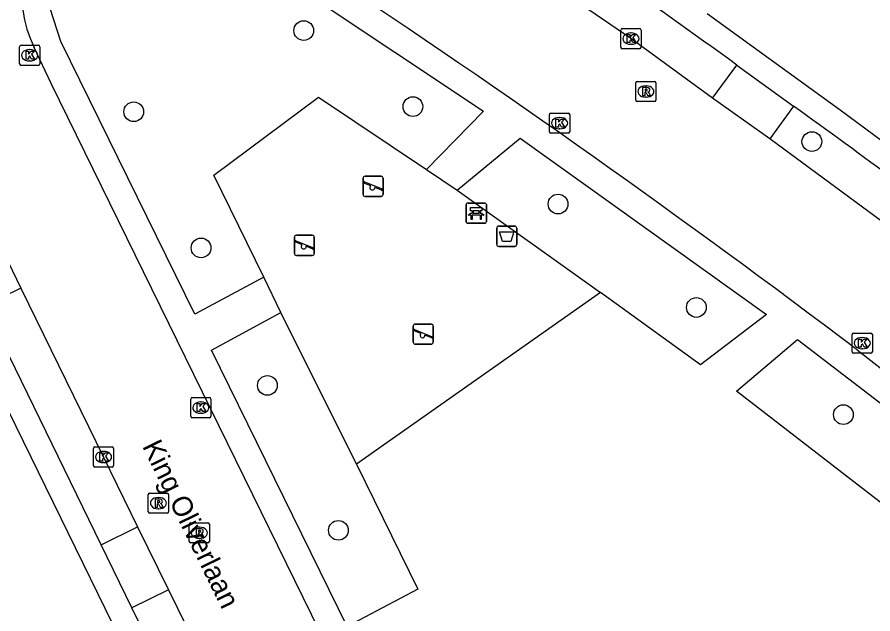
# Model space of a CAD drawing. Extents: x 160457 to 162082, y 388340 to 389736.
# Drawn here: x 160760.92 to 160803.31, y 389283.16 to 389312.74 of the extents above; entities that cross this region are included whole.
import ezdxf

# ---------------------------------------------------------------- set-up
doc = ezdxf.new("R2010")
doc.units = 0
for name, color, linetype in [('IMGEO_Afvalbak', 7, 'Continuous'), ('IMGEO_Bank', 7, 'Continuous'), ('IMGEO_Boom', 7, 'Continuous'), ('IMGEO_Groenvoorziening', 7, 'Continuous'), ('IMGEO_Kolk', 7, 'Continuous'), ('IMGEO_Openbare_ruimte_label', 7, 'Continuous'), ('IMGEO_Rijbaan_lokaal_gesloten', 7, 'Continuous'), ('IMGEO_Rioolput', 7, 'Continuous'), ('IMGEO_Speelvoorziening', 7, 'Continuous'), ('IMGEO_Voetpad_open', 7, 'Continuous')]:
    doc.layers.add(name, color=color, linetype=linetype)

msp = doc.modelspace()

# ---------------------------------------------------------------- linework, layer by layer
at = {"layer": 'IMGEO_Afvalbak'}
for p, q in [((160784.676, 389301.479), (160784.676, 389302.279)), ((160784.676, 389302.279), (160784.676, 389301.479)), ((160784.776, 389302.379), (160785.566, 389302.379)), ((160785.566, 389302.379), (160784.776, 389302.379)), ((160785.666, 389302.279), (160785.666, 389301.479)), ((160785.666, 389301.479), (160785.666, 389302.279)), ((160785.566, 389301.379), (160784.776, 389301.379)), ((160784.776, 389301.379), (160785.566, 389301.379))]:
    msp.add_line(p, q, dxfattribs=at)
msp.add_lwpolyline([(160784.819, 389302.093), (160785.523, 389302.093), (160785.374, 389301.623), (160784.968, 389301.623), (160784.819, 389302.093)], dxfattribs=at)
for centre, start, end in [((160784.776, 389302.279), 90, 180), ((160784.776, 389302.279), 90, 180), ((160785.566, 389302.279), 0, 90), ((160785.566, 389302.279), 360, 90), ((160784.776, 389301.479), 180, 270), ((160784.776, 389301.479), 180, 270), ((160785.566, 389301.479), 270, 0), ((160785.566, 389301.479), 270, 0)]:
    msp.add_arc(centre, 0.1, start, end, dxfattribs=at)
at = {"layer": 'IMGEO_Bank'}
for p, q in [((160783.238, 389303.522), (160784.079, 389303.522)), ((160784.079, 389303.522), (160783.238, 389303.522)), ((160783.163, 389302.597), (160783.163, 389303.438)), ((160783.163, 389303.438), (160783.163, 389302.597)), ((160783.472, 389303.028), (160783.472, 389303.134)), ((160783.516, 389303.134), (160783.516, 389303.028)), ((160783.804, 389303.14), (160783.522, 389303.14)), ((160783.81, 389303.028), (160783.81, 389303.134)), ((160783.854, 389303.134), (160783.854, 389303.028)), ((160784.163, 389303.447), (160784.163, 389302.606)), ((160784.163, 389302.606), (160784.163, 389303.447)), ((160783.86, 389302.92), (160783.467, 389302.92)), ((160783.522, 389303.022), (160783.804, 389303.022)), ((160784.088, 389302.522), (160783.247, 389302.522)), ((160783.247, 389302.522), (160784.088, 389302.522))]:
    msp.add_line(p, q, dxfattribs=at)
for points in [[(160783.466, 389303.14), (160783.38, 389303.14), (160783.38, 389303.301), (160783.943, 389303.301), (160783.943, 389303.14), (160783.86, 389303.14)], [(160783.41, 389302.92), (160783.268, 389302.92), (160783.38, 389303.022), (160783.466, 389303.022)], [(160783.46, 389302.913), (160783.46, 389302.706), (160783.417, 389302.706), (160783.417, 389302.913)], [(160783.86, 389303.022), (160783.943, 389303.022), (160784.055, 389302.92), (160783.916, 389302.92)], [(160783.91, 389302.913), (160783.91, 389302.706), (160783.866, 389302.706), (160783.866, 389302.913)]]:
    msp.add_lwpolyline(points, dxfattribs=at)
for centre, radius, start, end in [((160783.241, 389303.444), 0.0779, 92.4484, 184.2845), ((160783.241, 389303.444), 0.0779, 92.4484, 184.2845), ((160784.085, 389303.444), 0.0779, 2.4484, 94.2845), ((160784.085, 389303.444), 0.0779, 2.4484, 94.2845), ((160783.465, 389303.133), 0.00671, 2.8957, 87.1043), ((160783.522, 389303.133), 0.00671, 92.8957, 177.1043), ((160783.804, 389303.133), 0.00671, 2.8957, 87.1043), ((160783.861, 389303.133), 0.00671, 92.8957, 177.1043), ((160783.41, 389302.913), 0.00671, 2.8957, 87.1043), ((160783.467, 389302.913), 0.00671, 92.8957, 177.1043), ((160783.465, 389303.029), 0.00671, 272.8957, 357.1043), ((160783.522, 389303.029), 0.00671, 182.8957, 267.1043), ((160783.804, 389303.029), 0.00671, 272.8957, 357.1043), ((160783.861, 389303.029), 0.00671, 182.8957, 267.1043), ((160783.859, 389302.913), 0.00671, 2.8957, 87.1043), ((160783.916, 389302.913), 0.00671, 92.8957, 177.1043), ((160783.241, 389302.6), 0.0779, 182.4484, 274.2845), ((160783.241, 389302.6), 0.0779, 182.4484, 274.2845), ((160784.085, 389302.6), 0.0779, 272.4484, 4.2845), ((160784.085, 389302.6), 0.0779, 272.4484, 4.2845)]:
    msp.add_arc(centre, radius, start, end, dxfattribs=at)
at = {"layer": 'IMGEO_Boom'}
for centre in [(160775.117, 389312.077), (160780.525, 389308.307), (160766.7, 389308.05), (160800.286, 389306.573), (160787.716, 389303.474), (160770.033, 389301.303), (160794.564, 389298.348), (160773.318, 389294.482), (160801.849, 389293.035), (160776.834, 389287.3)]:
    msp.add_circle(centre, 0.489, dxfattribs=at)
at = {"layer": 'IMGEO_Groenvoorziening'}
for points in [[(160773.139, 389299.851), (160769.721, 389298.013), (160763.094, 389311.539), (160762.561, 389313.17), (160762.659, 389314.938), (160763.453, 389316.616), (160764.627, 389317.729), (160766.213, 389318.407), (160767.837, 389318.483), (160769.282, 389318.057), (160770.802, 389316.902), (160784.025, 389308.084), (160781.207, 389305.183)], [(160773.139, 389299.851), (160770.674, 389304.903), (160775.849, 389308.778), (160781.207, 389305.183)], [(160782.718, 389304.161), (160785.841, 389306.746), (160798.039, 389297.999), (160794.762, 389295.506), (160789.821, 389299.083)], [(160781.207, 389305.183), (160782.718, 389304.161)], [(160782.718, 389304.161), (160789.821, 389299.083)], [(160773.987, 389298.105), (160773.139, 389299.851)], [(160789.821, 389299.083), (160777.728, 389290.586)], [(160777.728, 389290.586), (160780.775, 389284.375), (160777.263, 389282.536), (160770.547, 389296.228), (160773.987, 389298.105)], [(160777.728, 389290.586), (160773.987, 389298.105)], [(160808.39, 389285.043), (160796.546, 389294.203), (160799.577, 389296.763), (160811.44, 389287.659), (160808.39, 389285.043)]]:
    msp.add_lwpolyline(points, dxfattribs=at)
at = {"layer": 'IMGEO_Kolk'}
for p, q in [((160790.822, 389311.251), (160790.822, 389312.103)), ((160790.897, 389312.177), (160791.749, 389312.177)), ((160791.31, 389311.957), (160791.335, 389311.957)), ((160791.823, 389312.103), (160791.823, 389311.251)), ((160761.044, 389310.426), (160761.044, 389311.278)), ((160761.119, 389311.352), (160761.971, 389311.352)), ((160761.532, 389311.132), (160761.557, 389311.132)), ((160762.045, 389311.278), (160762.045, 389310.426)), ((160791.749, 389311.177), (160790.897, 389311.177)), ((160791.333, 389311.397), (160791.308, 389311.397)), ((160761.971, 389310.352), (160761.119, 389310.352)), ((160761.555, 389310.572), (160761.53, 389310.572)), ((160787.29, 389307.061), (160787.29, 389307.913)), ((160787.365, 389307.987), (160788.217, 389307.987)), ((160787.778, 389307.767), (160787.803, 389307.767)), ((160788.291, 389307.913), (160788.291, 389307.061)), ((160788.217, 389306.987), (160787.365, 389306.987)), ((160787.801, 389307.207), (160787.776, 389307.207)), ((160802.28, 389296.155), (160802.28, 389297.007)), ((160802.355, 389297.081), (160803.207, 389297.081)), ((160802.768, 389296.861), (160802.793, 389296.861)), ((160803.281, 389297.007), (160803.281, 389296.155)), ((160802.791, 389296.301), (160802.766, 389296.301)), ((160803.207, 389296.081), (160802.355, 389296.081)), ((160769.521, 389292.957), (160769.521, 389293.809)), ((160769.596, 389293.883), (160770.448, 389293.883)), ((160770.522, 389293.809), (160770.522, 389292.957)), ((160770.009, 389293.663), (160770.034, 389293.663)), ((160770.448, 389292.883), (160769.596, 389292.883)), ((160770.032, 389293.103), (160770.007, 389293.103)), ((160764.703, 389290.509), (160764.703, 389291.361)), ((160764.778, 389291.435), (160765.63, 389291.435)), ((160765.191, 389291.215), (160765.216, 389291.215)), ((160765.704, 389291.361), (160765.704, 389290.509)), ((160765.63, 389290.435), (160764.778, 389290.435)), ((160765.214, 389290.655), (160765.189, 389290.655))]:
    msp.add_line(p, q, dxfattribs=at)
for points in [[(160790.822, 389311.251), (160790.822, 389312.103)], [(160790.897, 389312.177), (160791.749, 389312.177)], [(160791.823, 389312.103), (160791.823, 389311.251)], [(160791.143, 389311.877), (160791.266, 389311.877), (160791.266, 389311.726), (160791.396, 389311.877), (160791.56, 389311.877), (160791.414, 389311.726), (160791.567, 389311.477), (160791.415, 389311.477), (160791.33, 389311.641), (160791.266, 389311.574), (160791.266, 389311.477), (160791.143, 389311.477), (160791.143, 389311.877)], [(160761.044, 389310.426), (160761.044, 389311.278)], [(160761.119, 389311.352), (160761.971, 389311.352)], [(160762.045, 389311.278), (160762.045, 389310.426)], [(160791.749, 389311.177), (160790.897, 389311.177)], [(160761.365, 389311.052), (160761.488, 389311.052), (160761.488, 389310.901), (160761.618, 389311.052), (160761.782, 389311.052), (160761.636, 389310.901), (160761.789, 389310.652), (160761.637, 389310.652), (160761.552, 389310.816), (160761.488, 389310.749), (160761.488, 389310.652), (160761.365, 389310.652), (160761.365, 389311.052)], [(160761.971, 389310.352), (160761.119, 389310.352)], [(160787.29, 389307.061), (160787.29, 389307.913)], [(160787.365, 389307.987), (160788.217, 389307.987)], [(160788.291, 389307.913), (160788.291, 389307.061)], [(160787.611, 389307.687), (160787.734, 389307.687), (160787.734, 389307.536), (160787.864, 389307.687), (160788.028, 389307.687), (160787.882, 389307.536), (160788.035, 389307.287), (160787.883, 389307.287), (160787.798, 389307.451), (160787.734, 389307.384), (160787.734, 389307.287), (160787.611, 389307.287), (160787.611, 389307.687)], [(160788.217, 389306.987), (160787.365, 389306.987)], [(160802.28, 389296.155), (160802.28, 389297.007)], [(160802.355, 389297.081), (160803.207, 389297.081)], [(160802.601, 389296.781), (160802.724, 389296.781), (160802.724, 389296.63), (160802.854, 389296.781), (160803.018, 389296.781), (160802.872, 389296.63), (160803.025, 389296.381), (160802.873, 389296.381), (160802.788, 389296.545), (160802.724, 389296.478), (160802.724, 389296.381), (160802.601, 389296.381), (160802.601, 389296.781)], [(160803.281, 389297.007), (160803.281, 389296.155)], [(160803.207, 389296.081), (160802.355, 389296.081)], [(160769.521, 389292.957), (160769.521, 389293.809)], [(160769.596, 389293.883), (160770.448, 389293.883)], [(160770.522, 389293.809), (160770.522, 389292.957)], [(160769.842, 389293.583), (160769.965, 389293.583), (160769.965, 389293.432), (160770.095, 389293.583), (160770.259, 389293.583), (160770.113, 389293.432), (160770.266, 389293.183), (160770.114, 389293.183), (160770.029, 389293.347), (160769.965, 389293.28), (160769.965, 389293.183), (160769.842, 389293.183), (160769.842, 389293.583)], [(160770.448, 389292.883), (160769.596, 389292.883)], [(160764.703, 389290.509), (160764.703, 389291.361)], [(160764.778, 389291.435), (160765.63, 389291.435)], [(160765.704, 389291.361), (160765.704, 389290.509)], [(160765.024, 389291.135), (160765.147, 389291.135), (160765.147, 389290.984), (160765.277, 389291.135), (160765.441, 389291.135), (160765.295, 389290.984), (160765.448, 389290.735), (160765.296, 389290.735), (160765.211, 389290.899), (160765.147, 389290.832), (160765.147, 389290.735), (160765.024, 389290.735), (160765.024, 389291.135)], [(160765.63, 389290.435), (160764.778, 389290.435)]]:
    msp.add_lwpolyline(points, dxfattribs=at)
for centre, start, end in [((160790.899, 389312.101), 91.552, 178.448), ((160790.899, 389312.101), 91.552, 178.448), ((160791.747, 389312.101), 1.552, 88.448), ((160791.747, 389312.101), 1.552, 88.448), ((160761.121, 389311.276), 91.552, 178.448), ((160761.121, 389311.276), 91.552, 178.448), ((160761.969, 389311.276), 1.552, 88.448), ((160761.969, 389311.276), 1.552, 88.448), ((160790.899, 389311.253), 181.552, 268.448), ((160790.899, 389311.253), 181.552, 268.448), ((160791.747, 389311.253), 271.552, 358.448), ((160791.747, 389311.253), 271.552, 358.448), ((160761.121, 389310.428), 181.552, 268.448), ((160761.121, 389310.428), 181.552, 268.448), ((160761.969, 389310.428), 271.552, 358.448), ((160761.969, 389310.428), 271.552, 358.448), ((160787.367, 389307.911), 91.552, 178.448), ((160787.367, 389307.911), 91.552, 178.448), ((160788.215, 389307.911), 1.552, 88.448), ((160788.215, 389307.911), 1.552, 88.448), ((160787.367, 389307.063), 181.552, 268.448), ((160787.367, 389307.063), 181.552, 268.448), ((160788.215, 389307.063), 271.552, 358.448), ((160788.215, 389307.063), 271.552, 358.448), ((160802.357, 389297.005), 91.552, 178.448), ((160802.357, 389297.005), 91.552, 178.448), ((160803.205, 389297.005), 1.552, 88.448), ((160803.205, 389297.005), 1.552, 88.448), ((160802.357, 389296.157), 181.552, 268.448), ((160802.357, 389296.157), 181.552, 268.448), ((160803.205, 389296.157), 271.552, 358.448), ((160803.205, 389296.157), 271.552, 358.448), ((160769.598, 389293.807), 91.552, 178.448), ((160769.598, 389293.807), 91.552, 178.448), ((160770.446, 389293.807), 1.552, 88.448), ((160770.446, 389293.807), 1.552, 88.448), ((160769.598, 389292.959), 181.552, 268.448), ((160769.598, 389292.959), 181.552, 268.448), ((160770.446, 389292.959), 271.552, 358.448), ((160770.446, 389292.959), 271.552, 358.448), ((160764.78, 389291.359), 91.552, 178.448), ((160764.78, 389291.359), 91.552, 178.448), ((160765.628, 389291.359), 1.552, 88.448), ((160765.628, 389291.359), 1.552, 88.448), ((160764.78, 389290.511), 181.552, 268.448), ((160764.78, 389290.511), 181.552, 268.448), ((160765.628, 389290.511), 271.552, 358.448), ((160765.628, 389290.511), 271.552, 358.448)]:
    msp.add_arc(centre, 0.0765, start, end, dxfattribs=at)
for centre, major_axis, ratio, start_param, end_param in [((160791.309, 389311.677), (-0.387, 0.002), 0.722429, 4.712389, 7.853982), ((160791.334, 389311.677), (-0.39, 0.002), 0.717154, 1.570796, 4.712389), ((160761.531, 389310.852), (-0.387, 0.002), 0.722429, 4.712389, 7.853982), ((160761.556, 389310.852), (-0.39, 0.002), 0.717154, 1.570796, 4.712389), ((160787.777, 389307.487), (-0.387, 0.002), 0.722429, 4.712389, 7.853982), ((160787.802, 389307.487), (-0.39, 0.002), 0.717154, 1.570796, 4.712389), ((160802.767, 389296.581), (-0.387, 0.002), 0.722429, 4.712389, 7.853982), ((160802.792, 389296.581), (-0.39, 0.002), 0.717154, 1.570796, 4.712389), ((160770.008, 389293.383), (-0.387, 0.002), 0.722429, 4.712389, 7.853982), ((160770.033, 389293.383), (-0.39, 0.002), 0.717154, 1.570796, 4.712389), ((160765.19, 389290.935), (-0.387, 0.002), 0.722429, 4.712389, 7.853982), ((160765.215, 389290.935), (-0.39, 0.002), 0.717154, 1.570796, 4.712389)]:
    msp.add_ellipse(centre, major_axis=major_axis, ratio=ratio, start_param=start_param, end_param=end_param, dxfattribs=at)
at = {"layer": 'IMGEO_Rijbaan_lokaal_gesloten'}
for points in [[(160795.369, 389308.729), (160791.324, 389311.678), (160782.124, 389317.979)], [(160797.431, 389238.379), (160791.739, 389250), (160762.616, 389309.452), (160761.762, 389311.244)], [(160798.199, 389306.702), (160795.369, 389308.729)], [(160808.278, 389299.198), (160806.001, 389300.951), (160798.199, 389306.702)], [(160759.581, 389302.424), (160761.102, 389299.308)], [(160761.102, 389299.308), (160765.203, 389290.935), (160766.89, 389287.474)], [(160802.533, 389296.244), (160813.417, 389287.75)], [(160766.89, 389287.474), (160768.426, 389284.346)], [(160768.426, 389284.346), (160773.848, 389273.277), (160774.49, 389271.954)]]:
    msp.add_lwpolyline(points, dxfattribs=at)
for centre, radius, start, end in [((160767.015, 389313.846), 5.862, 57.3463, 206.3461), ((160494.488, 388889.637), 510.118, 52.85251, 56.49563)]:
    msp.add_arc(centre, radius, start, end, dxfattribs=at)
at = {"layer": 'IMGEO_Rioolput'}
for p, q in [((160791.563, 389308.629), (160791.563, 389309.481)), ((160791.638, 389309.555), (160792.49, 389309.555)), ((160792.564, 389309.481), (160792.564, 389308.629)), ((160792.051, 389309.335), (160792.076, 389309.335)), ((160792.49, 389308.555), (160791.638, 389308.555)), ((160792.074, 389308.775), (160792.049, 389308.775)), ((160767.421, 389288.222), (160767.421, 389289.074)), ((160767.496, 389289.148), (160768.348, 389289.148)), ((160768.422, 389289.074), (160768.422, 389288.222)), ((160767.909, 389288.928), (160767.934, 389288.928)), ((160767.932, 389288.368), (160767.907, 389288.368)), ((160768.348, 389288.148), (160767.496, 389288.148)), ((160769.447, 389286.752), (160769.447, 389287.604)), ((160769.522, 389287.678), (160770.374, 389287.678)), ((160769.935, 389287.458), (160769.96, 389287.458)), ((160770.448, 389287.604), (160770.448, 389286.752)), ((160770.374, 389286.678), (160769.522, 389286.678)), ((160769.958, 389286.898), (160769.933, 389286.898))]:
    msp.add_line(p, q, dxfattribs=at)
for points in [[(160791.563, 389308.629), (160791.563, 389309.481)], [(160791.638, 389309.555), (160792.49, 389309.555)], [(160792.564, 389309.481), (160792.564, 389308.629)], [(160792.152, 389309.253), (160791.9, 389309.255), (160791.9, 389308.855)], [(160791.9, 389308.855), (160792.024, 389308.855), (160792.024, 389309.017), (160792.035, 389309.017)], [(160792.078, 389309.174), (160792.024, 389309.174), (160792.024, 389309.093)], [(160792.024, 389309.093), (160792.076, 389309.093)], [(160792.082, 389308.988), (160792.153, 389308.855), (160792.293, 389308.855), (160792.228, 389308.981)], [(160792.49, 389308.555), (160791.638, 389308.555)], [(160767.421, 389288.222), (160767.421, 389289.074)], [(160767.496, 389289.148), (160768.348, 389289.148)], [(160768.422, 389289.074), (160768.422, 389288.222)], [(160768.01, 389288.846), (160767.758, 389288.848), (160767.758, 389288.448)], [(160767.936, 389288.767), (160767.882, 389288.767), (160767.882, 389288.686)], [(160767.882, 389288.686), (160767.934, 389288.686)], [(160767.758, 389288.448), (160767.882, 389288.448), (160767.882, 389288.61), (160767.893, 389288.61)], [(160767.94, 389288.581), (160768.011, 389288.448), (160768.151, 389288.448), (160768.086, 389288.574)], [(160768.348, 389288.148), (160767.496, 389288.148)], [(160769.447, 389286.752), (160769.447, 389287.604)], [(160769.522, 389287.678), (160770.374, 389287.678)], [(160770.036, 389287.376), (160769.784, 389287.378), (160769.784, 389286.978)], [(160770.448, 389287.604), (160770.448, 389286.752)], [(160769.784, 389286.978), (160769.908, 389286.978), (160769.908, 389287.14), (160769.919, 389287.14)], [(160769.962, 389287.297), (160769.908, 389287.297), (160769.908, 389287.216)], [(160769.908, 389287.216), (160769.96, 389287.216)], [(160769.966, 389287.111), (160770.037, 389286.978), (160770.177, 389286.978), (160770.112, 389287.104)], [(160770.374, 389286.678), (160769.522, 389286.678)]]:
    msp.add_lwpolyline(points, dxfattribs=at)
for centre, radius, start, end in [((160791.64, 389309.479), 0.0765, 91.552, 178.448), ((160791.64, 389309.479), 0.0765, 91.552, 178.448), ((160792.488, 389309.479), 0.0765, 1.552, 88.448), ((160792.488, 389309.479), 0.0765, 1.552, 88.448), ((160792.034, 389308.964), 0.0533, 26.0293, 88.6989), ((160792.06, 389309.282), 0.19, 274.7715, 282.9687), ((160792.084, 389309.078), 0.0964, 77.0061, 93.1865), ((160792.098, 389309.135), 0.0378, 276.6634, 79.6772), ((160792.151, 389309.143), 0.109, 350.3612, 89.416), ((160792.149, 389309.143), 0.112, 277.5842, 350.9817), ((160792.133, 389308.928), 0.108, 29.5134, 73.7905), ((160791.64, 389308.631), 0.0765, 181.552, 268.448), ((160791.64, 389308.631), 0.0765, 181.552, 268.448), ((160792.488, 389308.631), 0.0765, 271.552, 358.448), ((160792.488, 389308.631), 0.0765, 271.552, 358.448), ((160767.498, 389289.072), 0.0765, 91.552, 178.448), ((160767.498, 389289.072), 0.0765, 91.552, 178.448), ((160768.346, 389289.072), 0.0765, 1.552, 88.448), ((160768.346, 389289.072), 0.0765, 1.552, 88.448), ((160767.918, 389288.875), 0.19, 274.7715, 282.9687), ((160767.942, 389288.671), 0.0964, 77.0061, 93.1865), ((160767.956, 389288.728), 0.0378, 276.6634, 79.6772), ((160768.009, 389288.736), 0.109, 350.3612, 89.416), ((160768.007, 389288.736), 0.112, 277.5842, 350.9817), ((160767.991, 389288.521), 0.108, 29.5134, 73.7905), ((160767.498, 389288.224), 0.0765, 181.552, 268.448), ((160767.498, 389288.224), 0.0765, 181.552, 268.448), ((160767.892, 389288.557), 0.0533, 26.0293, 88.6989), ((160768.346, 389288.224), 0.0765, 271.552, 358.448), ((160768.346, 389288.224), 0.0765, 271.552, 358.448), ((160769.524, 389287.602), 0.0765, 91.552, 178.448), ((160769.524, 389287.602), 0.0765, 91.552, 178.448), ((160770.035, 389287.266), 0.109, 350.3612, 89.416), ((160770.372, 389287.602), 0.0765, 1.552, 88.448), ((160770.372, 389287.602), 0.0765, 1.552, 88.448), ((160769.918, 389287.087), 0.0533, 26.0293, 88.6989), ((160769.944, 389287.405), 0.19, 274.7715, 282.9687), ((160769.968, 389287.201), 0.0964, 77.0061, 93.1865), ((160769.982, 389287.258), 0.0378, 276.6634, 79.6772), ((160770.033, 389287.266), 0.112, 277.5842, 350.9817), ((160770.017, 389287.051), 0.108, 29.5134, 73.7905), ((160769.524, 389286.754), 0.0765, 181.552, 268.448), ((160769.524, 389286.754), 0.0765, 181.552, 268.448), ((160770.372, 389286.754), 0.0765, 271.552, 358.448), ((160770.372, 389286.754), 0.0765, 271.552, 358.448)]:
    msp.add_arc(centre, radius, start, end, dxfattribs=at)
for centre, major_axis, ratio, start_param, end_param in [((160792.05, 389309.055), (-0.387, 0.002), 0.722429, 4.712389, 7.853982), ((160792.075, 389309.055), (-0.39, 0.002), 0.717154, 1.570796, 4.712389), ((160767.908, 389288.648), (-0.387, 0.002), 0.722429, 4.712389, 7.853982), ((160767.933, 389288.648), (-0.39, 0.002), 0.717154, 1.570796, 4.712389), ((160769.934, 389287.178), (-0.387, 0.002), 0.722429, 4.712389, 7.853982), ((160769.959, 389287.178), (-0.39, 0.002), 0.717154, 1.570796, 4.712389)]:
    msp.add_ellipse(centre, major_axis=major_axis, ratio=ratio, start_param=start_param, end_param=end_param, dxfattribs=at)
at = {"layer": 'IMGEO_Speelvoorziening'}
for p, q in [((160778.056, 389303.954), (160778.056, 389304.754)), ((160778.056, 389304.754), (160778.056, 389303.954)), ((160778.156, 389304.854), (160778.946, 389304.854)), ((160778.946, 389304.854), (160778.156, 389304.854)), ((160779.046, 389304.754), (160779.046, 389303.954)), ((160779.046, 389303.954), (160779.046, 389304.754)), ((160778.439, 389304.382), (160778.1, 389304.519)), ((160778.125, 389304.579), (160779.001, 389304.226)), ((160778.977, 389304.166), (160778.637, 389304.303)), ((160778.946, 389303.854), (160778.156, 389303.854)), ((160778.156, 389303.854), (160778.946, 389303.854)), ((160774.653, 389301.031), (160774.653, 389301.831)), ((160774.653, 389301.831), (160774.653, 389301.031)), ((160774.753, 389301.931), (160775.543, 389301.931)), ((160775.543, 389301.931), (160774.753, 389301.931)), ((160775.643, 389301.831), (160775.643, 389301.031)), ((160775.643, 389301.031), (160775.643, 389301.831)), ((160775.036, 389301.459), (160774.697, 389301.596)), ((160774.722, 389301.656), (160775.598, 389301.303)), ((160775.574, 389301.243), (160775.234, 389301.38)), ((160775.543, 389300.931), (160774.753, 389300.931)), ((160774.753, 389300.931), (160775.543, 389300.931)), ((160780.639, 389297.527), (160781.429, 389297.527)), ((160781.429, 389297.527), (160780.639, 389297.527)), ((160780.539, 389296.627), (160780.539, 389297.427)), ((160780.539, 389297.427), (160780.539, 389296.627)), ((160780.922, 389297.055), (160780.583, 389297.192)), ((160780.608, 389297.252), (160781.484, 389296.899)), ((160781.529, 389297.427), (160781.529, 389296.627)), ((160781.529, 389296.627), (160781.529, 389297.427)), ((160781.46, 389296.839), (160781.12, 389296.976)), ((160781.429, 389296.527), (160780.639, 389296.527)), ((160780.639, 389296.527), (160781.429, 389296.527))]:
    msp.add_line(p, q, dxfattribs=at)
for centre, radius, start, end in [((160778.156, 389304.754), 0.1, 90, 180), ((160778.156, 389304.754), 0.1, 90, 180), ((160778.946, 389304.754), 0.1, 0, 90), ((160778.946, 389304.754), 0.1, 360, 90), ((160778.113, 389304.549), 0.0327, 68.078, 248.078), ((160778.518, 389304.292), 0.12, 130.9928, 5.1632), ((160778.156, 389303.954), 0.1, 180, 270), ((160778.156, 389303.954), 0.1, 180, 270), ((160778.946, 389303.954), 0.1, 270, 0), ((160778.946, 389303.954), 0.1, 270, 0), ((160778.989, 389304.196), 0.0327, 248.078, 68.078), ((160774.753, 389301.831), 0.1, 90, 180), ((160774.753, 389301.831), 0.1, 90, 180), ((160775.543, 389301.831), 0.1, 0, 90), ((160775.543, 389301.831), 0.1, 360, 90), ((160774.71, 389301.626), 0.0327, 68.078, 248.078), ((160775.115, 389301.369), 0.12, 130.9928, 5.1632), ((160774.753, 389301.031), 0.1, 180, 270), ((160774.753, 389301.031), 0.1, 180, 270), ((160775.543, 389301.031), 0.1, 270, 0), ((160775.543, 389301.031), 0.1, 270, 0), ((160775.586, 389301.273), 0.0327, 248.078, 68.078), ((160780.639, 389297.427), 0.1, 90, 180), ((160780.639, 389297.427), 0.1, 90, 180), ((160781.429, 389297.427), 0.1, 0, 90), ((160781.429, 389297.427), 0.1, 360, 90), ((160780.596, 389297.222), 0.0327, 68.078, 248.078), ((160781.001, 389296.965), 0.12, 130.9928, 5.1632), ((160781.472, 389296.869), 0.0327, 248.078, 68.078), ((160780.639, 389296.627), 0.1, 180, 270), ((160780.639, 389296.627), 0.1, 180, 270), ((160781.429, 389296.627), 0.1, 270, 0), ((160781.429, 389296.627), 0.1, 270, 0)]:
    msp.add_arc(centre, radius, start, end, dxfattribs=at)
at = {"layer": 'IMGEO_Voetpad_open'}
for points in [[(160787.773, 389237.5), (160781.648, 389250), (160771.18, 389271.362), (160749.444, 389315.82), (160742.861, 389329.29)], [(160795.093, 389312.922), (160801.68, 389308.146), (160807.977, 389303.491)], [(160795.369, 389308.729), (160796.569, 389310.369)], [(160796.569, 389310.369), (160799.378, 389308.322)], [(160799.378, 389308.322), (160798.199, 389306.702)], [(160761.102, 389299.308), (160759.302, 389298.434)], [(160765.079, 389286.583), (160759.302, 389298.434)], [(160765.079, 389286.583), (160766.89, 389287.474)], [(160766.611, 389283.458), (160765.079, 389286.583)], [(160768.426, 389284.346), (160766.611, 389283.458)], [(160772.674, 389271.056), (160766.611, 389283.458)]]:
    msp.add_lwpolyline(points, dxfattribs=at)
for centre, radius, start, end in [((160562.078, 388988.112), 398.542, 53.9584, 56.29234), ((160593.447, 389020.397), 353.989, 52.38117, 54.42673)]:
    msp.add_arc(centre, radius, start, end, dxfattribs=at)

# ---------------------------------------------------------------- texts
at = {"layer": 'IMGEO_Openbare_ruimte_label'}
msp.add_text('King Oliverlaan', height=1, rotation=296.0524, dxfattribs=at).set_placement((160767.104, 389291.474))

doc.saveas('drawing.dxf')
